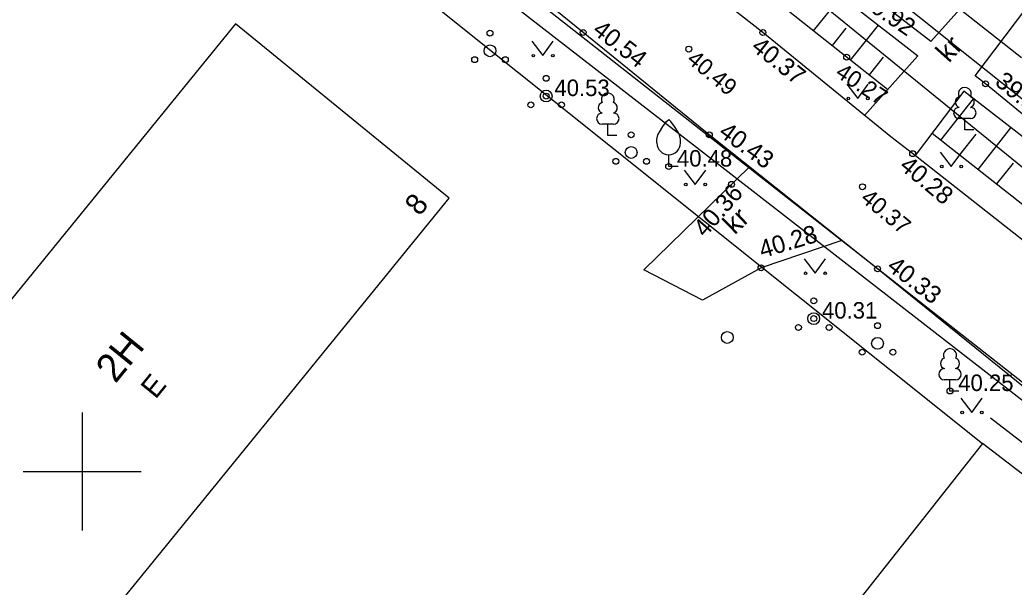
# Model space of a CAD drawing. Extents: x 641898 to 642452, y 6471715 to 6472255.
# Drawn here: x 642247.36 to 642289.49, y 6471845.1 to 6471869.14 of the extents above; entities that cross this region are included whole.
import ezdxf

# ---------------------------------------------------------------- set-up
doc = ezdxf.new("R2010")
doc.units = 0
for name, color, linetype in [('HALJASTUS', 7, 'Continuous'), ('HOONE', 7, 'Continuous'), ('KORGUS-EH2000', 7, 'Continuous'), ('KTRASS', 7, 'Continuous'), ('MPOHULIIN', 7, 'Continuous'), ('PIIR', 7, 'Continuous'), ('POST', 7, 'Continuous'), ('PUU', 7, 'Continuous'), ('RELJEEF', 7, 'Continuous'), ('TEE', 7, 'Continuous'), ('VORK', 7, 'Continuous'), ('VTRASS', 7, 'Continuous')]:
    doc.layers.add(name, color=color, linetype=linetype)

msp = doc.modelspace()

# ---------------------------------------------------------------- linework, layer by layer
at = {"layer": 'HALJASTUS'}
for p, q in [((642269.056, 6471868.235), (642269.519, 6471867.628)), ((642269.519, 6471867.628), (642269.965, 6471868.235)), ((642282.405, 6471866.419), (642282.869, 6471865.813)), ((642282.869, 6471865.813), (642283.314, 6471866.419)), ((642286.365, 6471863.532), (642286.829, 6471862.925)), ((642286.829, 6471862.925), (642287.274, 6471863.532)), ((642275.516, 6471862.77), (642275.979, 6471862.163)), ((642275.979, 6471862.163), (642276.425, 6471862.77)), ((642280.596, 6471859.009), (642281.059, 6471858.402)), ((642281.059, 6471858.402), (642281.505, 6471859.009)), ((642287.232, 6471853.103), (642287.696, 6471852.496)), ((642287.696, 6471852.496), (642288.141, 6471853.103))]:
    msp.add_line(p, q, dxfattribs=at)
msp.add_lwpolyline([(642288.49, 6471852.272), (642296.805, 6471845.864), (642304.75, 6471839.692), (642311.522, 6471834.256), (642313.79, 6471831.483)], dxfattribs=at)
for centre in [(642269.118, 6471867.628), (642269.947, 6471867.628), (642282.468, 6471865.813), (642283.297, 6471865.813), (642286.428, 6471862.925), (642287.256, 6471862.925), (642275.578, 6471862.163), (642276.407, 6471862.163), (642280.658, 6471858.402), (642281.487, 6471858.402), (642287.294, 6471852.496), (642288.123, 6471852.496)]:
    msp.add_circle(centre, 0.055, dxfattribs=at)
at = {"layer": 'HOONE'}
for points in [[(642265.558, 6471861.581), (642256.494, 6471868.979), (642241.803, 6471850.929)], [(642251.043, 6471843.748), (642265.558, 6471861.581)]]:
    msp.add_lwpolyline(points, dxfattribs=at)
at = {"layer": 'KORGUS-EH2000'}
for centre in [(642271.231, 6471868.612), (642278.847, 6471868.608), (642275.705, 6471867.907), (642282.398, 6471867.564), (642288.287, 6471866.435), (642269.663, 6471865.914), (642276.578, 6471864.269), (642285.195, 6471863.473), (642274.856, 6471862.925), (642277.521, 6471862.171), (642283.065, 6471862.07), (642278.77, 6471858.63), (642283.707, 6471858.589), (642281.003, 6471856.48), (642286.777, 6471853.409)]:
    msp.add_circle(centre, 0.125, dxfattribs=at)
at = {"layer": 'KTRASS'}
msp.add_lwpolyline([(642294.047, 6471850.472), (642256.209, 6471880.184)], dxfattribs=at)
at = {"layer": 'MPOHULIIN'}
msp.add_lwpolyline([(642355.522, 6471813.313), (642331.534, 6471832.393), (642302.222, 6471855.921), (642271.629, 6471880.301), (642234.793, 6471909.555), (642198.436, 6471939.015), (642169.975, 6471961.956), (642133.076, 6471995.171), (642102.99, 6472021.089), (642074.552, 6472045.947), (642044.597, 6472041.824), (642019.939, 6472060.923), (641980.015, 6472091.706), (641945.513, 6472065.466), (641932.178, 6472056.628)], dxfattribs=at)
at = {"layer": 'PIIR'}
for p, q in [((642228.06, 6471899.25), (642288.16, 6471851.19)), ((642289.81, 6471867.53), (642252.4, 6471897.15)), ((642250.92, 6471894.58), (642294.31, 6471859.27)), ((642288.16, 6471851.19), (642268.306, 6471826.053)), ((642344.1, 6471807.76), (642288.16, 6471851.19))]:
    msp.add_line(p, q, dxfattribs=at)
at = {"layer": 'POST'}
msp.add_circle((642277.337, 6471855.68), 0.25, dxfattribs=at)
at = {"layer": 'PUU'}
for p, q in [((642272.516, 6471864.721), (642272.036, 6471864.721)), ((642272.276, 6471864.246), (642272.276, 6471864.721)), ((642287.646, 6471864.961), (642287.166, 6471864.961)), ((642287.406, 6471864.486), (642287.406, 6471864.961)), ((642272.656, 6471864.246), (642272.276, 6471864.246)), ((642287.786, 6471864.486), (642287.406, 6471864.486)), ((642274.856, 6471862.925), (642274.856, 6471863.425)), ((642275.256, 6471862.925), (642274.856, 6471862.925)), ((642287.017, 6471853.884), (642286.537, 6471853.884)), ((642286.777, 6471853.409), (642286.777, 6471853.884)), ((642287.157, 6471853.409), (642286.777, 6471853.409))]:
    msp.add_line(p, q, dxfattribs=at)
for points in [[(642274.356, 6471863.925), (642274.356, 6471864.075), (642274.366, 6471864.14), (642274.401, 6471864.27), (642274.461, 6471864.39), (642274.606, 6471864.625), (642274.766, 6471864.83), (642274.856, 6471864.925)], [(642275.356, 6471863.925), (642275.356, 6471864.075), (642275.346, 6471864.14), (642275.311, 6471864.27), (642275.251, 6471864.39), (642275.106, 6471864.625), (642274.946, 6471864.83), (642274.856, 6471864.925)]]:
    msp.add_lwpolyline(points, dxfattribs=at)
for centre, radius in [((642267.283, 6471868.583), 0.125), ((642267.283, 6471867.833), 0.25), ((642266.633, 6471867.458), 0.125), ((642267.933, 6471867.458), 0.125), ((642269.663, 6471866.664), 0.125), ((642269.663, 6471865.914), 0.25), ((642269.013, 6471865.539), 0.125), ((642270.313, 6471865.539), 0.125), ((642273.266, 6471864.273), 0.125), ((642273.266, 6471863.523), 0.25), ((642272.616, 6471863.148), 0.125), ((642273.916, 6471863.148), 0.125), ((642281.003, 6471857.23), 0.125), ((642281.003, 6471856.48), 0.25), ((642280.353, 6471856.105), 0.125), ((642281.653, 6471856.105), 0.125), ((642283.706, 6471856.179), 0.125), ((642283.706, 6471855.429), 0.25), ((642283.056, 6471855.054), 0.125), ((642284.356, 6471855.054), 0.125)]:
    msp.add_circle(centre, radius, dxfattribs=at)
for centre, radius, start, end in [((642272.276, 6471865.766), 0.277, 332.5799, 207.4201), ((642287.236, 6471865.659), 0.233, 109.0217, 253.1415), ((642287.406, 6471866.006), 0.277, 332.5799, 207.4201), ((642287.576, 6471865.659), 0.233, 286.8508, 70.9859), ((642272.106, 6471865.419), 0.233, 109.0217, 253.1415), ((642272.446, 6471865.419), 0.233, 286.8508, 70.9859), ((642272.039, 6471864.958), 0.238, 90.0016, 269.3953), ((642272.513, 6471864.958), 0.238, 270.6047, 89.9984), ((642287.169, 6471865.198), 0.238, 90.0016, 269.3953), ((642287.643, 6471865.198), 0.238, 270.6047, 89.9984), ((642274.856, 6471863.925), 0.5, 180, 0), ((642286.777, 6471854.929), 0.277, 332.5799, 207.4201), ((642286.607, 6471854.582), 0.233, 109.0217, 253.1415), ((642286.947, 6471854.582), 0.233, 286.8508, 70.9859), ((642286.54, 6471854.121), 0.238, 90.0016, 269.3953), ((642287.014, 6471854.121), 0.238, 270.6047, 89.9984)]:
    msp.add_arc(centre, radius, start, end, dxfattribs=at)
at = {"layer": 'RELJEEF'}
for p, q in [((642280.999, 6471868.674), (642282.17, 6471870.15)), ((642282.566, 6471867.431), (642283.746, 6471868.919)), ((642282.369, 6471868.792), (642281.783, 6471868.052)), ((642283.943, 6471867.558), (642283.349, 6471866.809)), ((642286.394, 6471864.041), (642287.776, 6471865.798)), ((642287.874, 6471864.305), (642287.181, 6471863.423)), ((642287.967, 6471862.805), (642289.357, 6471864.574)), ((642289.45, 6471863.074), (642288.753, 6471862.187))]:
    msp.add_line(p, q, dxfattribs=at)
for points in [[(642284.133, 6471866.188), (642274.043, 6471874.191), (642266.428, 6471880.453), (642259.128, 6471886.055), (642249.449, 6471894.08)], [(642286.017, 6471864.338), (642295.829, 6471856.626)]]:
    msp.add_lwpolyline(points, dxfattribs=at)
at = {"layer": 'TEE'}
for points in [[(642291.124, 6471873.995), (642285.962, 6471868.23), (642281.048, 6471872.025), (642273.071, 6471877.975), (642264.111, 6471885.566), (642257.161, 6471890.808), (642251.979, 6471895.17), (642249.705, 6471897.061), (642252.54, 6471901.858)], [(642294.249, 6471856.362), (642285.195, 6471863.473), (642284.274, 6471864.186), (642278.847, 6471868.608), (642268.501, 6471876.701), (642258.832, 6471884.697), (642248.882, 6471892.766), (642248.038, 6471894.359), (642244.819, 6471896.591)], [(642249.408, 6471892.339), (642249.486, 6471895.66), (642257.144, 6471890.111), (642265.322, 6471883.81), (642274.72, 6471876.131), (642282.556, 6471869.84), (642285.419, 6471867.624), (642283.156, 6471865.097)], [(642366.559, 6471781.691), (642366.75, 6471785.551), (642365.695, 6471788.509), (642364.88, 6471791.554), (642359.32, 6471797.565), (642349.55, 6471805.814), (642345.029, 6471809.364), (642338.375, 6471814.612), (642330.338, 6471821.174), (642323.486, 6471826.682), (642313.328, 6471834.865), (642303.076, 6471843.066), (642293.352, 6471850.788), (642283.707, 6471858.589), (642276.578, 6471864.269), (642271.231, 6471868.612), (642264.701, 6471873.908), (642253.944, 6471882.162), (642243.566, 6471890.342)], [(642298.552, 6471858.091), (642294.935, 6471860.972), (642288.287, 6471866.435), (642287.85, 6471866.772), (642292.491, 6471872.932)], [(642297.947, 6471857.766), (642294.53, 6471860.689), (642290.19, 6471863.929), (642287.359, 6471866.121), (642285.302, 6471863.389)], [(642282.196, 6471859.793), (642278.77, 6471858.63), (642276.293, 6471857.261), (642273.8, 6471858.552), (642278.282, 6471862.911)]]:
    msp.add_lwpolyline(points, dxfattribs=at)
at = {"layer": 'VORK'}
for p, q in [((642250, 6471852.5), (642250, 6471847.5)), ((642247.5, 6471850), (642252.5, 6471850))]:
    msp.add_line(p, q, dxfattribs=at)
at = {"layer": 'VTRASS'}
msp.add_lwpolyline([(642383.722, 6471805.593), (642379.745, 6471805.698), (642375.961, 6471804.651), (642372.001, 6471801.12), (642371.83, 6471800.837), (642365.292, 6471792.802), (642334.532, 6471817.276), (642325.31, 6471824.815), (642293.796, 6471849.944), (642275.212, 6471864.371), (642256.629, 6471878.798), (642256.057, 6471879.253), (642241.436, 6471890.95)], dxfattribs=at)

# ---------------------------------------------------------------- texts
at = {"layer": 'HOONE'}
for s, height, p in [('8', 0.9, (642264.297, 6471860.791)), ('2H', 1.2, (642251.408, 6471853.697)), ('E', 0.9, (642253.11, 6471853.032))]:
    msp.add_text(s, height=height, rotation=50.8573, dxfattribs=at).set_placement(p)
at = {"layer": 'KORGUS-EH2000'}
for s, height, rotation, p in [('39.92', 0.75, 325.6036, (642282.906, 6471869.84)), ('40.54', 0.75, 321.9017, (642271.581, 6471868.612)), ('40.37', 0.75, 321.5584, (642278.308, 6471867.903)), ('40.49', 0.7, 320.1775, (642275.578, 6471867.385)), ('40.27', 0.7, 326.294, (642281.874, 6471866.78)), ('39.85', 0.75, 320.2783, (642288.637, 6471866.435)), ('40.43', 0.75, 323.8254, (642276.928, 6471864.269)), ('40.28', 0.75, 320.1775, (642284.589, 6471862.869)), ('40.36', 0.75, 48.7193, (642276.395, 6471859.889)), ('40.37', 0.7, 320.2976, (642282.945, 6471861.499)), ('40.28', 0.75, 16.6404, (642278.818, 6471859.033)), ('40.33', 0.75, 322.2891, (642284.057, 6471858.589))]:
    msp.add_text(s, height=height, rotation=rotation, dxfattribs=at).set_placement(p)
for s, p in [('40.53', (642270.013, 6471865.914)), ('40.48', (642275.206, 6471862.925)), ('40.31', (642281.353, 6471856.48)), ('40.25', (642287.127, 6471853.409))]:
    msp.add_text(s, height=0.7, dxfattribs=at).set_placement(p)
at = {"layer": 'TEE'}
for rotation, p in [(48.1546, (642286.732, 6471867.29)), (44.2038, (642277.657, 6471860.005))]:
    msp.add_text('kr', height=0.85, rotation=rotation, dxfattribs=at).set_placement(p)

doc.saveas('drawing.dxf')
